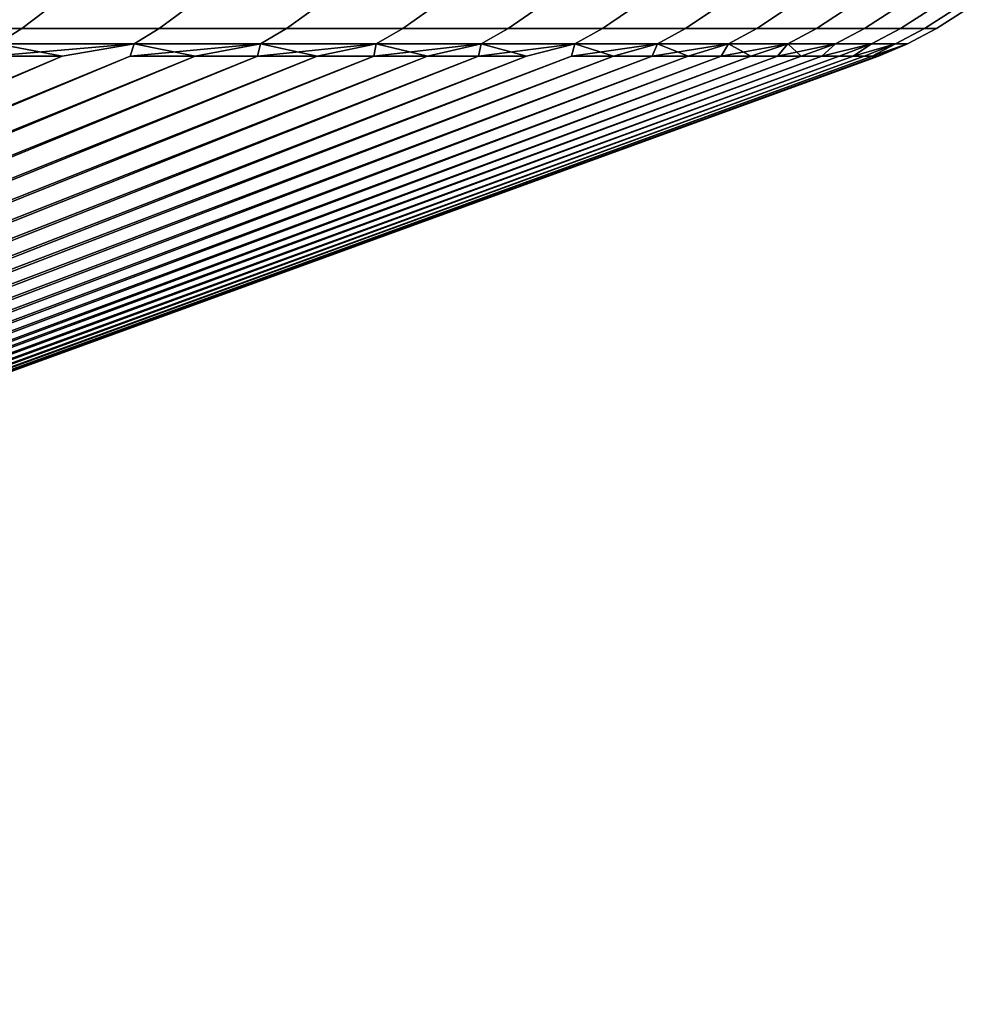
# Model space of a CAD drawing. Header units: metres. Extents: x -109 to 109, y -100 to 58.
# Tile 641 of 642: x 102.48 to 107.5, y 47.97 to 53.2. Entities that reach past the tile are written whole.
import ezdxf

# ---------------------------------------------------------------- set-up
doc = ezdxf.new("R2010")
doc.units = ezdxf.units.M
doc.layers.add('solid_21_062_100_XXX', color=7, linetype='CONTINUOUS')

msp = doc.modelspace()

# ---------------------------------------------------------------- linework, layer by layer
at = {"layer": 'solid_21_062_100_XXX'}
for points in [[(102.618134, 53.246349, 16.70883), (101.830574, 53.246349, 17.880272), (101.710243, 53.152493, 17.795334), (102.494064, 53.152493, 16.629457)], [(101.830574, 53.246349, -17.880272), (102.618134, 53.246349, -16.70883), (102.494064, 53.152493, -16.629457), (101.710243, 53.152493, -17.795334)], [(103.351562, 53.246349, 15.502758), (102.618134, 53.246349, 16.70883), (102.494064, 53.152493, 16.629457), (103.224007, 53.152493, 15.429114)], [(102.618134, 53.246349, -16.70883), (103.351562, 53.246349, -15.502758), (103.224007, 53.152493, -15.429114), (102.494064, 53.152493, -16.629457)], [(104.029343, 53.246349, 14.264554), (103.351562, 53.246349, 15.502758), (103.224007, 53.152493, 15.429114), (103.898567, 53.152493, 14.196793)], [(103.351562, 53.246349, -15.502758), (104.029343, 53.246349, -14.264554), (103.898567, 53.152493, -14.196793), (103.224007, 53.152493, -15.429114)], [(104.650055, 53.246349, 12.996784), (104.029343, 53.246349, 14.264554), (103.898567, 53.152493, 14.196793), (104.516335, 53.152493, 12.935045)], [(104.029343, 53.246349, -14.264554), (104.650055, 53.246349, -12.996784), (104.516335, 53.152493, -12.935045), (103.898567, 53.152493, -14.196793)], [(105.212425, 53.246349, 11.702077), (104.650055, 53.246349, 12.996784), (104.516335, 53.152493, 12.935045), (105.076035, 53.152493, 11.646488)], [(104.650055, 53.246349, -12.996784), (105.212425, 53.246349, -11.702077), (105.076035, 53.152493, -11.646488), (104.516335, 53.152493, -12.935045)], [(105.715286, 53.246349, 10.383116), (105.212425, 53.246349, 11.702077), (105.076035, 53.152493, 11.646488), (105.5765, 53.152493, 10.333792)], [(105.212425, 53.246349, -11.702077), (105.715286, 53.246349, -10.383116), (105.5765, 53.152493, -10.333792), (105.076035, 53.152493, -11.646488)], [(106.157593, 53.246349, 9.042633), (105.715286, 53.246349, 10.383116), (105.5765, 53.152493, 10.333792), (106.016708, 53.152493, 8.999677)], [(105.715286, 53.246349, -10.383116), (106.157593, 53.246349, -9.042633), (106.016708, 53.152493, -8.999677), (105.5765, 53.152493, -10.333792)], [(106.538429, 53.246349, 7.683408), (106.157593, 53.246349, 9.042633), (106.016708, 53.152493, 8.999677), (106.395737, 53.152493, 7.646909)], [(106.157593, 53.246349, -9.042633), (106.538429, 53.246349, -7.683408), (106.395737, 53.152493, -7.646909), (106.016708, 53.152493, -8.999677)], [(106.85701, 53.246349, 6.308259), (106.538429, 53.246349, 7.683408), (106.395737, 53.152493, 7.646909), (106.712799, 53.152493, 6.278292)], [(106.538429, 53.246349, -7.683408), (106.85701, 53.246349, -6.308259), (106.712799, 53.152493, -6.278292), (106.395737, 53.152493, -7.646909)], [(107.112663, 53.246349, 4.920034), (106.85701, 53.246349, 6.308259), (106.712799, 53.152493, 6.278292), (106.967247, 53.152493, 4.896662)], [(106.85701, 53.246349, -6.308259), (107.112663, 53.246349, -4.920034), (106.967247, 53.152493, -4.896662), (106.712799, 53.152493, -6.278292)], [(107.304878, 53.246349, 3.521612), (107.112663, 53.246349, 4.920034), (106.967247, 53.152493, 4.896662), (107.158539, 53.152493, 3.504883)], [(107.112663, 53.246349, -4.920034), (107.304878, 53.246349, -3.521612), (107.158539, 53.152493, -3.504883), (106.967247, 53.152493, -4.896662)], [(107.433235, 53.246349, 2.115891), (107.304878, 53.246349, 3.521612), (107.158539, 53.152493, 3.504883), (107.286293, 53.152493, 2.10584)], [(107.304878, 53.246349, -3.521612), (107.433235, 53.246349, -2.115891), (107.286293, 53.152493, -2.10584), (107.158539, 53.152493, -3.504883)], [(107.497482, 53.246349, 0.705785), (107.433235, 53.246349, 2.115891), (107.286293, 53.152493, 2.10584), (107.350235, 53.152493, 0.702432)], [(107.433235, 53.246349, -2.115891), (107.497482, 53.246349, -0.705785), (107.350235, 53.152493, -0.702432), (107.286293, 53.152493, -2.10584)], [(107.497482, 53.246349, -0.705785), (107.497482, 53.246349, 0.705785), (107.350235, 53.152493, 0.702432), (107.350235, 53.152493, -0.702432)], [(102.494064, 53.152493, 16.629457), (101.710243, 53.152493, 17.795334), (101.583687, 53.071838, 17.705997), (102.363571, 53.071838, 16.545975)], [(101.710243, 53.152493, -17.795334), (102.494064, 53.152493, -16.629457), (102.363571, 53.071838, -16.545975), (101.583687, 53.071838, -17.705997)], [(103.224007, 53.152493, 15.429114), (102.494064, 53.152493, 16.629457), (102.363571, 53.071838, 16.545975), (103.089851, 53.071838, 15.351657)], [(102.494064, 53.152493, -16.629457), (103.224007, 53.152493, -15.429114), (103.089851, 53.071838, -15.351657), (102.363571, 53.071838, -16.545975)], [(103.898567, 53.152493, 14.196793), (103.224007, 53.152493, 15.429114), (103.089851, 53.071838, 15.351657), (103.761017, 53.071838, 14.125522)], [(103.224007, 53.152493, -15.429114), (103.898567, 53.152493, -14.196793), (103.761017, 53.071838, -14.125522), (103.089851, 53.071838, -15.351657)], [(104.516335, 53.152493, 12.935045), (103.898567, 53.152493, 14.196793), (103.761017, 53.071838, 14.125522), (104.375687, 53.071838, 12.870109)], [(103.898567, 53.152493, -14.196793), (104.516335, 53.152493, -12.935045), (104.375687, 53.071838, -12.870109), (103.761017, 53.071838, -14.125522)], [(105.076035, 53.152493, 11.646488), (104.516335, 53.152493, 12.935045), (104.375687, 53.071838, 12.870109), (104.932571, 53.071838, 11.58802)], [(104.516335, 53.152493, -12.935045), (105.076035, 53.152493, -11.646488), (104.932571, 53.071838, -11.58802), (104.375687, 53.071838, -12.870109)], [(105.5765, 53.152493, 10.333792), (105.076035, 53.152493, 11.646488), (104.932571, 53.071838, 11.58802), (105.430534, 53.071838, 10.281914)], [(105.076035, 53.152493, -11.646488), (105.5765, 53.152493, -10.333792), (105.430534, 53.071838, -10.281914), (104.932571, 53.071838, -11.58802)], [(106.016708, 53.152493, 8.999677), (105.5765, 53.152493, 10.333792), (105.430534, 53.071838, 10.281914), (105.86853, 53.071838, 8.954497)], [(105.5765, 53.152493, -10.333792), (106.016708, 53.152493, -8.999677), (105.86853, 53.071838, -8.954497), (105.430534, 53.071838, -10.281914)], [(106.395737, 53.152493, 7.646909), (106.016708, 53.152493, 8.999677), (105.86853, 53.071838, 8.954497), (106.245651, 53.071838, 7.608521)], [(106.016708, 53.152493, -8.999677), (106.395737, 53.152493, -7.646909), (106.245651, 53.071838, -7.608521), (105.86853, 53.071838, -8.954497)], [(106.712799, 53.152493, 6.278292), (106.395737, 53.152493, 7.646909), (106.245651, 53.071838, 7.608521), (106.561127, 53.071838, 6.246774)], [(106.395737, 53.152493, -7.646909), (106.712799, 53.152493, -6.278292), (106.561127, 53.071838, -6.246774), (106.245651, 53.071838, -7.608521)], [(106.967247, 53.152493, 4.896662), (106.712799, 53.152493, 6.278292), (106.561127, 53.071838, 6.246774), (106.814293, 53.071838, 4.87208)], [(106.712799, 53.152493, -6.278292), (106.967247, 53.152493, -4.896662), (106.814293, 53.071838, -4.87208), (106.561127, 53.071838, -6.246774)], [(107.158539, 53.152493, 3.504883), (106.967247, 53.152493, 4.896662), (106.814293, 53.071838, 4.87208), (107.004631, 53.071838, 3.487288)], [(106.967247, 53.152493, -4.896662), (107.158539, 53.152493, -3.504883), (107.004631, 53.071838, -3.487288), (106.814293, 53.071838, -4.87208)], [(107.286293, 53.152493, 2.10584), (107.158539, 53.152493, 3.504883), (107.004631, 53.071838, 3.487288), (107.131737, 53.071838, 2.095268)], [(107.158539, 53.152493, -3.504883), (107.286293, 53.152493, -2.10584), (107.131737, 53.071838, -2.095268), (107.004631, 53.071838, -3.487288)], [(107.350235, 53.152493, 0.702432), (107.286293, 53.152493, 2.10584), (107.131737, 53.071838, 2.095268), (107.195358, 53.071838, 0.698906)], [(107.286293, 53.152493, -2.10584), (107.350235, 53.152493, -0.702432), (107.195358, 53.071838, -0.698906), (107.131737, 53.071838, -2.095268)], [(107.350235, 53.152493, -0.702432), (107.350235, 53.152493, 0.702432), (107.195358, 53.071838, 0.698906), (107.195358, 53.071838, -0.698906)], [(103.089851, 53.071838, -15.351657), (103.068771, 53.00507, -15.063913), (90.814018, 47.968861, -8.612449), (102.708328, 53.00507, -15.682616)], [(103.089851, 53.071838, 15.351657), (102.708336, 53.00507, 15.682601), (91.041992, 47.968861, 8.221667), (103.068779, 53.00507, 15.063898)], [(105.430534, 53.071838, -10.281914), (105.411636, 53.00507, -9.845716), (92.180534, 47.968861, -5.760739), (105.172882, 53.00507, -10.520774)], [(105.430534, 53.071838, 10.281914), (105.17289, 53.00507, 10.520758), (92.330788, 47.968861, 5.333999), (105.411644, 53.00507, 9.845698)], [(103.089851, 53.071838, -15.351657), (102.708328, 53.00507, -15.682616), (102.333481, 53.00507, -16.2927)], [(102.363571, 53.071838, -16.545975), (103.089851, 53.071838, -15.351657), (102.333481, 53.00507, -16.2927)], [(102.363571, 53.071838, 16.545975), (102.333496, 53.00507, 16.292685), (102.708336, 53.00507, 15.682601)], [(103.089851, 53.071838, 15.351657), (102.363571, 53.071838, 16.545975), (102.708336, 53.00507, 15.682601)], [(103.761017, 53.071838, -14.125522), (103.414604, 53.00507, -14.436932), (103.068771, 53.00507, -15.063913)], [(103.089851, 53.071838, -15.351657), (103.761017, 53.071838, -14.125522), (103.068771, 53.00507, -15.063913)], [(103.089851, 53.071838, 15.351657), (103.068779, 53.00507, 15.063898), (103.414612, 53.00507, 14.436916)], [(103.761017, 53.071838, 14.125522), (103.089851, 53.071838, 15.351657), (103.414612, 53.00507, 14.436916)], [(103.761017, 53.071838, -14.125522), (103.745651, 53.00507, -13.802015), (103.414604, 53.00507, -14.436932)], [(103.761017, 53.071838, 14.125522), (103.414612, 53.00507, 14.436916), (103.745659, 53.00507, 13.802)], [(104.375687, 53.071838, -12.870109), (104.061714, 53.00507, -13.159514), (103.745651, 53.00507, -13.802015)], [(103.761017, 53.071838, -14.125522), (104.375687, 53.071838, -12.870109), (103.745651, 53.00507, -13.802015)], [(103.761017, 53.071838, 14.125522), (103.745659, 53.00507, 13.802), (104.061722, 53.00507, 13.159499)], [(104.375687, 53.071838, 12.870109), (103.761017, 53.071838, 14.125522), (104.061722, 53.00507, 13.159499)], [(104.375687, 53.071838, -12.870109), (104.362633, 53.00507, -12.509782), (104.061714, 53.00507, -13.159514)], [(104.375687, 53.071838, 12.870109), (104.061722, 53.00507, 13.159499), (104.36264, 53.00507, 12.509766)], [(104.932571, 53.071838, -11.58802), (104.648239, 53.00507, -11.853172), (104.362633, 53.00507, -12.509782)], [(104.375687, 53.071838, -12.870109), (104.932571, 53.071838, -11.58802), (104.362633, 53.00507, -12.509782)], [(104.375687, 53.071838, 12.870109), (104.36264, 53.00507, 12.509766), (104.648247, 53.00507, 11.853157)], [(104.932571, 53.071838, 11.58802), (104.375687, 53.071838, 12.870109), (104.648247, 53.00507, 11.853157)], [(104.932571, 53.071838, -11.58802), (104.918373, 53.00507, -11.190049), (104.648239, 53.00507, -11.853172)], [(104.932571, 53.071838, 11.58802), (104.648247, 53.00507, 11.853157), (104.918373, 53.00507, 11.190033)], [(104.932571, 53.071838, 11.58802), (104.918373, 53.00507, 11.190033), (105.17289, 53.00507, 10.520758)], [(105.430534, 53.071838, -10.281914), (105.172882, 53.00507, -10.520774), (104.918373, 53.00507, -11.190049)], [(104.932571, 53.071838, -11.58802), (105.430534, 53.071838, -10.281914), (104.918373, 53.00507, -11.190049)], [(105.430534, 53.071838, 10.281914), (104.932571, 53.071838, 11.58802), (105.17289, 53.00507, 10.520758)], [(105.86853, 53.071838, -8.954497), (105.634506, 53.00507, -9.165244), (105.411636, 53.00507, -9.845716)], [(105.430534, 53.071838, -10.281914), (105.86853, 53.071838, -8.954497), (105.411636, 53.00507, -9.845716)], [(105.430534, 53.071838, 10.281914), (105.411644, 53.00507, 9.845698), (105.634506, 53.00507, 9.165227)], [(105.86853, 53.071838, 8.954497), (105.430534, 53.071838, 10.281914), (105.634506, 53.00507, 9.165227)], [(105.86853, 53.071838, 8.954497), (105.634506, 53.00507, 9.165227), (105.841362, 53.00507, 8.479717)], [(105.86853, 53.071838, -8.954497), (105.841354, 53.00507, -8.479734), (105.634506, 53.00507, -9.165244)], [(106.245651, 53.071838, -7.608521), (106.032082, 53.00507, -7.789564), (105.841354, 53.00507, -8.479734)], [(105.86853, 53.071838, -8.954497), (106.245651, 53.071838, -7.608521), (105.841354, 53.00507, -8.479734)], [(105.86853, 53.071838, 8.954497), (105.841362, 53.00507, 8.479717), (106.032082, 53.00507, 7.789547)], [(106.245651, 53.071838, 7.608521), (105.86853, 53.071838, 8.954497), (106.032082, 53.00507, 7.789547)], [(106.245651, 53.071838, 7.608521), (106.032082, 53.00507, 7.789547), (106.206573, 53.00507, 7.095096)], [(106.245651, 53.071838, -7.608521), (106.206573, 53.00507, -7.095113), (106.032082, 53.00507, -7.789564)], [(106.245651, 53.071838, 7.608521), (106.206573, 53.00507, 7.095096), (106.364738, 53.00507, 6.396746)], [(106.561127, 53.071838, -6.246774), (106.364738, 53.00507, -6.396763), (106.206573, 53.00507, -7.095113)], [(106.245651, 53.071838, -7.608521), (106.561127, 53.071838, -6.246774), (106.206573, 53.00507, -7.095113)], [(106.561127, 53.071838, 6.246774), (106.245651, 53.071838, 7.608521), (106.364738, 53.00507, 6.396746)], [(106.561127, 53.071838, 6.246774), (106.364738, 53.00507, 6.396746), (106.506485, 53.00507, 5.69488)], [(106.561127, 53.071838, -6.246774), (106.506485, 53.00507, -5.694898), (106.364738, 53.00507, -6.396763)], [(106.561127, 53.071838, 6.246774), (106.506485, 53.00507, 5.69488), (106.631744, 53.00507, 4.989887)], [(106.814293, 53.071838, -4.87208), (106.631744, 53.00507, -4.989904), (106.506485, 53.00507, -5.694898)], [(106.561127, 53.071838, -6.246774), (106.814293, 53.071838, -4.87208), (106.506485, 53.00507, -5.694898)], [(106.814293, 53.071838, 4.87208), (106.561127, 53.071838, 6.246774), (106.631744, 53.00507, 4.989887)], [(106.814293, 53.071838, 4.87208), (106.631744, 53.00507, 4.989887), (106.74044, 53.00507, 4.282151)], [(106.814293, 53.071838, -4.87208), (106.740433, 53.00507, -4.282168), (106.631744, 53.00507, -4.989904)], [(107.004631, 53.071838, -3.487288), (106.832512, 53.00507, -3.572079), (106.740433, 53.00507, -4.282168)], [(106.814293, 53.071838, -4.87208), (107.004631, 53.071838, -3.487288), (106.740433, 53.00507, -4.282168)], [(107.004631, 53.071838, 3.487288), (106.814293, 53.071838, 4.87208), (106.74044, 53.00507, 4.282151), (106.832512, 53.00507, 3.572062)], [(107.004631, 53.071838, 3.487288), (106.832512, 53.00507, 3.572062), (106.907913, 53.00507, 2.860008)], [(107.004631, 53.071838, -3.487288), (106.907913, 53.00507, -2.860026), (106.832512, 53.00507, -3.572079)], [(107.131737, 53.071838, 2.095268), (107.004631, 53.071838, 3.487288), (106.907913, 53.00507, 2.860008), (106.966606, 53.00507, 2.146383)], [(107.131737, 53.071838, -2.095268), (106.966606, 53.00507, -2.1464), (106.907913, 53.00507, -2.860026)], [(107.004631, 53.071838, -3.487288), (107.131737, 53.071838, -2.095268), (106.907913, 53.00507, -2.860026)], [(107.131737, 53.071838, 2.095268), (106.966606, 53.00507, 2.146383), (107.008553, 53.00507, 1.431575)], [(107.131737, 53.071838, -2.095268), (107.008545, 53.00507, -1.431593), (106.966606, 53.00507, -2.1464)], [(107.195358, 53.071838, -0.698906), (107.033722, 53.00507, -0.715998), (107.008545, 53.00507, -1.431593)], [(107.131737, 53.071838, -2.095268), (107.195358, 53.071838, -0.698906), (107.008545, 53.00507, -1.431593)], [(107.195358, 53.071838, 0.698906), (107.131737, 53.071838, 2.095268), (107.008553, 53.00507, 1.431575), (107.033722, 53.00507, 0.71598)], [(107.195358, 53.071838, 0.698906), (107.033722, 53.00507, 0.71598), (107.042114, 53.00507, -0.000009)], [(107.195358, 53.071838, -0.698906), (107.042114, 53.00507, -0.000009), (107.033722, 53.00507, -0.715998)], [(107.195358, 53.071838, -0.698906), (107.195358, 53.071838, 0.698906), (107.042114, 53.00507, -0.000009)], [(102.708328, 53.00507, -15.682616), (90.814018, 47.968861, -8.612449), (90.575546, 47.968861, -8.996904), (102.333481, 53.00507, -16.2927)], [(103.414604, 53.00507, -14.436932), (91.041985, 47.968861, -8.221676), (90.814018, 47.968861, -8.612449), (103.068771, 53.00507, -15.063913)], [(102.333496, 53.00507, 16.292685), (90.814018, 47.968861, 8.61244), (91.041992, 47.968861, 8.221667), (102.708336, 53.00507, 15.682601)], [(103.745651, 53.00507, -13.802015), (91.259293, 47.968861, -7.824872), (91.041985, 47.968861, -8.221676), (103.414604, 53.00507, -14.436932)], [(103.068779, 53.00507, 15.063898), (91.041992, 47.968861, 8.221667), (91.2593, 47.968861, 7.824864), (103.414612, 53.00507, 14.436916)], [(104.061714, 53.00507, -13.159514), (91.465775, 47.968861, -7.422331), (91.259293, 47.968861, -7.824872), (103.745651, 53.00507, -13.802015)], [(103.414612, 53.00507, 14.436916), (91.2593, 47.968861, 7.824864), (91.465775, 47.968861, 7.422322), (103.745659, 53.00507, 13.802)], [(104.362633, 53.00507, -12.509782), (91.661278, 47.968861, -7.014346), (91.465775, 47.968861, -7.422331), (104.061714, 53.00507, -13.159514)], [(103.745659, 53.00507, 13.802), (91.465775, 47.968861, 7.422322), (91.661278, 47.968861, 7.014337), (104.061722, 53.00507, 13.159499)], [(104.648239, 53.00507, -11.853172), (91.845657, 47.968861, -6.601216), (91.661278, 47.968861, -7.014346), (104.362633, 53.00507, -12.509782)], [(104.061722, 53.00507, 13.159499), (91.661278, 47.968861, 7.014337), (91.845665, 47.968861, 6.601207), (104.36264, 53.00507, 12.509766)], [(104.918373, 53.00507, -11.190049), (92.018791, 47.968861, -6.183245), (91.845657, 47.968861, -6.601216), (104.648239, 53.00507, -11.853172)], [(104.36264, 53.00507, 12.509766), (91.845665, 47.968861, 6.601207), (92.018791, 47.968861, 6.183236), (104.648247, 53.00507, 11.853157)], [(105.172882, 53.00507, -10.520774), (92.180534, 47.968861, -5.760739), (92.018791, 47.968861, -6.183245), (104.918373, 53.00507, -11.190049)], [(104.648247, 53.00507, 11.853157), (92.018791, 47.968861, 6.183236), (92.180542, 47.968861, 5.76073), (104.918373, 53.00507, 11.190033)], [(105.634506, 53.00507, -9.165244), (92.33078, 47.968861, -5.334008), (92.180534, 47.968861, -5.760739), (105.411636, 53.00507, -9.845716)], [(104.918373, 53.00507, 11.190033), (92.180542, 47.968861, 5.76073), (92.330788, 47.968861, 5.333999), (105.17289, 53.00507, 10.520758)], [(105.841354, 53.00507, -8.479734), (92.469421, 47.968861, -4.903365), (92.33078, 47.968861, -5.334008), (105.634506, 53.00507, -9.165244)], [(105.411644, 53.00507, 9.845698), (92.330788, 47.968861, 5.333999), (92.469421, 47.968861, 4.903356), (105.634506, 53.00507, 9.165227)], [(106.032082, 53.00507, -7.789564), (92.596344, 47.968861, -4.469126), (92.469421, 47.968861, -4.903365), (105.841354, 53.00507, -8.479734)], [(105.634506, 53.00507, 9.165227), (92.469421, 47.968861, 4.903356), (92.596344, 47.968861, 4.469116), (105.841362, 53.00507, 8.479717)], [(106.206573, 53.00507, -7.095113), (92.711464, 47.968861, -4.031609), (92.596344, 47.968861, -4.469126), (106.032082, 53.00507, -7.789564)], [(105.841362, 53.00507, 8.479717), (92.596344, 47.968861, 4.469116), (92.711464, 47.968861, 4.031599), (106.032082, 53.00507, 7.789547)], [(106.364738, 53.00507, -6.396763), (92.81469, 47.968861, -3.591134), (92.711464, 47.968861, -4.031609), (106.206573, 53.00507, -7.095113)], [(106.032082, 53.00507, 7.789547), (92.711464, 47.968861, 4.031599), (92.81469, 47.968861, 3.591125), (106.206573, 53.00507, 7.095096)], [(106.506485, 53.00507, -5.694898), (92.905952, 47.968861, -3.148026), (92.81469, 47.968861, -3.591134), (106.364738, 53.00507, -6.396763)], [(106.206573, 53.00507, 7.095096), (92.81469, 47.968861, 3.591125), (92.905952, 47.968861, 3.148017), (106.364738, 53.00507, 6.396746)], [(106.740433, 53.00507, -4.282168), (92.985184, 47.968861, -2.702609), (92.905952, 47.968861, -3.148026), (106.631744, 53.00507, -4.989904)], [(106.506485, 53.00507, -5.694898), (106.631744, 53.00507, -4.989904), (92.905952, 47.968861, -3.148026)], [(106.364738, 53.00507, 6.396746), (92.905952, 47.968861, 3.148017), (92.985184, 47.968861, 2.7026), (106.506485, 53.00507, 5.69488)], [(106.832512, 53.00507, -3.572079), (93.052322, 47.968861, -2.25521), (92.985184, 47.968861, -2.702609), (106.740433, 53.00507, -4.282168)], [(106.631744, 53.00507, 4.989887), (92.985184, 47.968861, 2.7026), (93.052322, 47.968861, 2.255201), (106.74044, 53.00507, 4.282151)], [(106.631744, 53.00507, 4.989887), (106.506485, 53.00507, 5.69488), (92.985184, 47.968861, 2.7026)], [(106.907913, 53.00507, -2.860026), (93.107323, 47.968861, -1.806157), (93.052322, 47.968861, -2.25521), (106.832512, 53.00507, -3.572079)], [(106.74044, 53.00507, 4.282151), (93.052322, 47.968861, 2.255201), (93.107323, 47.968861, 1.806148), (106.832512, 53.00507, 3.572062)], [(106.966606, 53.00507, -2.1464), (93.150139, 47.968861, -1.35578), (93.107323, 47.968861, -1.806157), (106.907913, 53.00507, -2.860026)], [(106.832512, 53.00507, 3.572062), (93.107323, 47.968861, 1.806148), (93.150139, 47.968861, 1.35577), (106.907913, 53.00507, 2.860008)], [(107.008545, 53.00507, -1.431593), (93.180748, 47.968861, -0.904407), (93.150139, 47.968861, -1.35578), (106.966606, 53.00507, -2.1464)], [(106.907913, 53.00507, 2.860008), (93.150139, 47.968861, 1.35577), (93.180748, 47.968861, 0.904398), (106.966606, 53.00507, 2.146383)], [(107.033722, 53.00507, -0.715998), (93.19912, 47.968861, -0.452372), (93.180748, 47.968861, -0.904407), (107.008545, 53.00507, -1.431593)], [(106.966606, 53.00507, 2.146383), (93.180748, 47.968861, 0.904398), (93.19912, 47.968861, 0.452362), (107.008553, 53.00507, 1.431575)], [(107.033722, 53.00507, 0.71598), (93.205246, 47.968861, -0.000005), (93.19912, 47.968861, -0.452372), (107.042114, 53.00507, -0.000009)], [(107.033722, 53.00507, -0.715998), (107.042114, 53.00507, -0.000009), (93.19912, 47.968861, -0.452372)], [(107.008553, 53.00507, 1.431575), (93.19912, 47.968861, 0.452362), (93.205246, 47.968861, -0.000005), (107.033722, 53.00507, 0.71598)]]:
    msp.add_3dface(points, dxfattribs=at)

doc.saveas('drawing.dxf')
